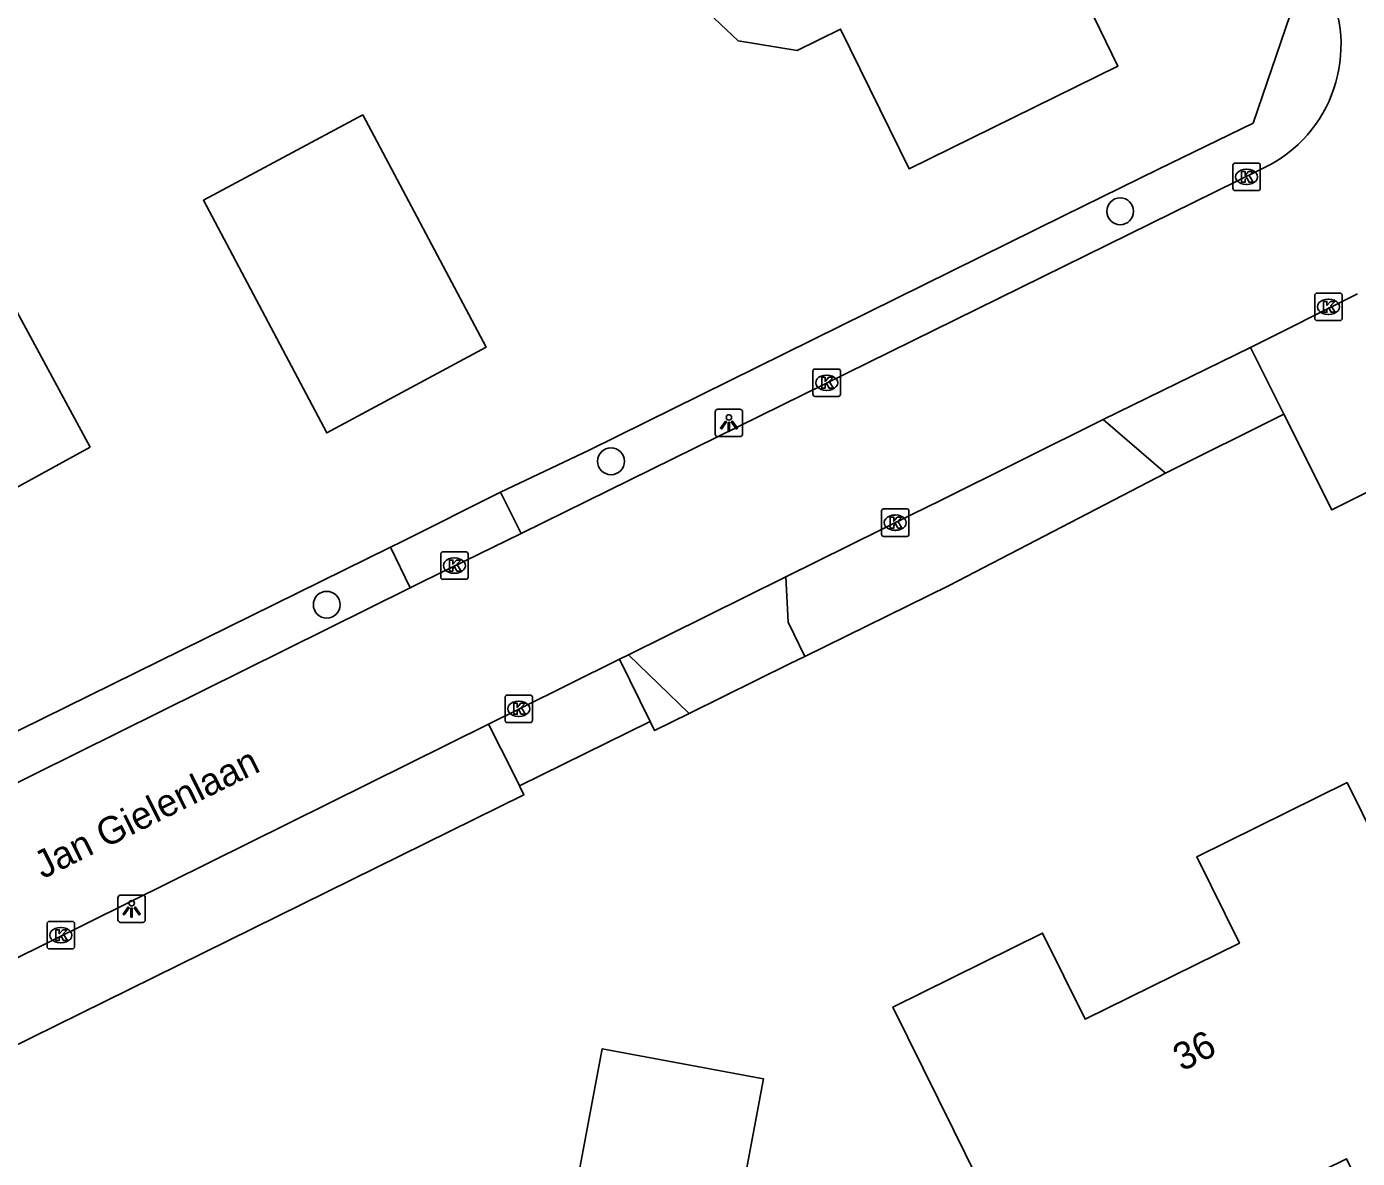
# Model space of a CAD drawing. Extents: x 157321 to 158827, y 386650 to 388532.
# Drawn here: x 158118.52 to 158167.08, y 386921.44 to 386962.73 of the extents above; entities that cross this region are included whole.
import ezdxf

# ---------------------------------------------------------------- set-up
doc = ezdxf.new("R2010")
doc.units = 0
for name, color, linetype in [('IMGEO_Boom', 7, 'Continuous'), ('IMGEO_Groenvoorziening', 7, 'Continuous'), ('IMGEO_Hek', 7, 'Continuous'), ('IMGEO_Kolk', 7, 'Continuous'), ('IMGEO_Lichtpunt', 7, 'Continuous'), ('IMGEO_Openbare_ruimte_label', 7, 'Continuous'), ('IMGEO_Pand', 7, 'Continuous'), ('IMGEO_Pand_nummerreeks', 7, 'Continuous'), ('IMGEO_Parkeervlak_open', 7, 'Continuous'), ('IMGEO_Rijbaan_lokaal_gesloten', 7, 'Continuous'), ('IMGEO_Voetpad_open', 7, 'Continuous')]:
    doc.layers.add(name, color=color, linetype=linetype)

msp = doc.modelspace()

# ---------------------------------------------------------------- linework, layer by layer
at = {"layer": 'IMGEO_Boom'}
for centre in [(158158.423, 386955.995), (158139.844, 386946.875), (158129.472, 386941.641)]:
    msp.add_circle(centre, 0.489, dxfattribs=at)
at = {"layer": 'IMGEO_Groenvoorziening'}
for points in [[(158135.813, 386945.745), (158139.045, 386947.279), (158156.355, 386955.836), (158159.825, 386957.53), (158163.272, 386959.212), (158164.626, 386963.163), (158164.136, 386964.069)], [(158160.082, 386946.44), (158152.178, 386942.347), (158146.922, 386939.758)], [(158115.722, 386935.829), (158131.799, 386943.741)], [(158142.697, 386937.675), (158141.432, 386937.052), (158141.27, 386937.38)], [(158136.5, 386935.036), (158136.662, 386934.702), (158105.187, 386919.192)]]:
    msp.add_lwpolyline(points, dxfattribs=at)
at = {"layer": 'IMGEO_Hek'}
for points in [[(158135.813, 386945.745), (158139.045, 386947.279)], [(158115.722, 386935.829), (158131.799, 386943.741)]]:
    msp.add_lwpolyline(points, dxfattribs=at)
at = {"layer": 'IMGEO_Kolk'}
for p, q in [((158162.534, 386956.827), (158162.534, 386957.679)), ((158162.609, 386957.753), (158163.461, 386957.753)), ((158163.022, 386957.533), (158163.047, 386957.533)), ((158163.535, 386957.679), (158163.535, 386956.827)), ((158163.045, 386956.973), (158163.02, 386956.973)), ((158163.461, 386956.753), (158162.609, 386956.753)), ((158165.523, 386952.084), (158165.523, 386952.936)), ((158165.598, 386953.01), (158166.45, 386953.01)), ((158166.011, 386952.79), (158166.036, 386952.79)), ((158166.524, 386952.936), (158166.524, 386952.084)), ((158166.034, 386952.23), (158166.009, 386952.23)), ((158166.45, 386952.01), (158165.598, 386952.01)), ((158147.214, 386949.314), (158147.214, 386950.166)), ((158147.289, 386950.24), (158148.141, 386950.24)), ((158148.215, 386950.166), (158148.215, 386949.314)), ((158147.702, 386950.02), (158147.727, 386950.02)), ((158148.141, 386949.24), (158147.289, 386949.24)), ((158147.725, 386949.46), (158147.7, 386949.46)), ((158149.714, 386944.21), (158149.714, 386945.062)), ((158149.789, 386945.136), (158150.641, 386945.136)), ((158150.202, 386944.916), (158150.227, 386944.916)), ((158150.715, 386945.062), (158150.715, 386944.21)), ((158150.225, 386944.356), (158150.2, 386944.356)), ((158150.641, 386944.136), (158149.789, 386944.136)), ((158133.63, 386942.643), (158133.63, 386943.495)), ((158133.705, 386943.569), (158134.557, 386943.569)), ((158134.118, 386943.349), (158134.143, 386943.349)), ((158134.631, 386943.495), (158134.631, 386942.643)), ((158134.557, 386942.569), (158133.705, 386942.569)), ((158134.141, 386942.789), (158134.116, 386942.789)), ((158135.978, 386937.419), (158135.978, 386938.271)), ((158136.053, 386938.345), (158136.905, 386938.345)), ((158136.466, 386938.125), (158136.491, 386938.125)), ((158136.979, 386938.271), (158136.979, 386937.419)), ((158136.489, 386937.565), (158136.464, 386937.565)), ((158136.905, 386937.345), (158136.053, 386937.345)), ((158119.268, 386929.161), (158119.268, 386930.013)), ((158119.343, 386930.087), (158120.195, 386930.087)), ((158119.756, 386929.867), (158119.781, 386929.867)), ((158120.269, 386930.013), (158120.269, 386929.161)), ((158119.779, 386929.307), (158119.754, 386929.307)), ((158120.195, 386929.087), (158119.343, 386929.087))]:
    msp.add_line(p, q, dxfattribs=at)
for points in [[(158162.534, 386956.827), (158162.534, 386957.679)], [(158162.609, 386957.753), (158163.461, 386957.753)], [(158162.855, 386957.453), (158162.978, 386957.453), (158162.978, 386957.302), (158163.108, 386957.453), (158163.272, 386957.453), (158163.126, 386957.302), (158163.279, 386957.053), (158163.127, 386957.053), (158163.042, 386957.217), (158162.978, 386957.15), (158162.978, 386957.053), (158162.855, 386957.053), (158162.855, 386957.453)], [(158163.535, 386957.679), (158163.535, 386956.827)], [(158163.461, 386956.753), (158162.609, 386956.753)], [(158165.523, 386952.084), (158165.523, 386952.936)], [(158165.598, 386953.01), (158166.45, 386953.01)], [(158165.844, 386952.71), (158165.967, 386952.71), (158165.967, 386952.559), (158166.097, 386952.71), (158166.261, 386952.71), (158166.115, 386952.559), (158166.268, 386952.31), (158166.116, 386952.31), (158166.031, 386952.474), (158165.967, 386952.407), (158165.967, 386952.31), (158165.844, 386952.31), (158165.844, 386952.71)], [(158166.524, 386952.936), (158166.524, 386952.084)], [(158166.45, 386952.01), (158165.598, 386952.01)], [(158147.214, 386949.314), (158147.214, 386950.166)], [(158147.289, 386950.24), (158148.141, 386950.24)], [(158148.215, 386950.166), (158148.215, 386949.314)], [(158147.535, 386949.94), (158147.658, 386949.94), (158147.658, 386949.789), (158147.788, 386949.94), (158147.952, 386949.94), (158147.806, 386949.789), (158147.959, 386949.54), (158147.807, 386949.54), (158147.722, 386949.704), (158147.658, 386949.637), (158147.658, 386949.54), (158147.535, 386949.54), (158147.535, 386949.94)], [(158148.141, 386949.24), (158147.289, 386949.24)], [(158149.714, 386944.21), (158149.714, 386945.062)], [(158149.789, 386945.136), (158150.641, 386945.136)], [(158150.035, 386944.836), (158150.158, 386944.836), (158150.158, 386944.685), (158150.288, 386944.836), (158150.452, 386944.836), (158150.306, 386944.685), (158150.459, 386944.436), (158150.307, 386944.436), (158150.222, 386944.6), (158150.158, 386944.533), (158150.158, 386944.436), (158150.035, 386944.436), (158150.035, 386944.836)], [(158150.715, 386945.062), (158150.715, 386944.21)], [(158150.641, 386944.136), (158149.789, 386944.136)], [(158133.63, 386942.643), (158133.63, 386943.495)], [(158133.705, 386943.569), (158134.557, 386943.569)], [(158134.631, 386943.495), (158134.631, 386942.643)], [(158133.951, 386943.269), (158134.074, 386943.269), (158134.074, 386943.118), (158134.204, 386943.269), (158134.368, 386943.269), (158134.222, 386943.118), (158134.375, 386942.869), (158134.223, 386942.869), (158134.138, 386943.033), (158134.074, 386942.966), (158134.074, 386942.869), (158133.951, 386942.869), (158133.951, 386943.269)], [(158134.557, 386942.569), (158133.705, 386942.569)], [(158135.978, 386937.419), (158135.978, 386938.271)], [(158136.053, 386938.345), (158136.905, 386938.345)], [(158136.299, 386938.045), (158136.422, 386938.045), (158136.422, 386937.894), (158136.552, 386938.045), (158136.716, 386938.045), (158136.57, 386937.894), (158136.723, 386937.645), (158136.571, 386937.645), (158136.486, 386937.809), (158136.422, 386937.742), (158136.422, 386937.645), (158136.299, 386937.645), (158136.299, 386938.045)], [(158136.979, 386938.271), (158136.979, 386937.419)], [(158136.905, 386937.345), (158136.053, 386937.345)], [(158119.268, 386929.161), (158119.268, 386930.013)], [(158119.343, 386930.087), (158120.195, 386930.087)], [(158119.589, 386929.787), (158119.712, 386929.787), (158119.712, 386929.636), (158119.842, 386929.787), (158120.006, 386929.787), (158119.86, 386929.636), (158120.013, 386929.387), (158119.861, 386929.387), (158119.776, 386929.551), (158119.712, 386929.484), (158119.712, 386929.387), (158119.589, 386929.387), (158119.589, 386929.787)], [(158120.269, 386930.013), (158120.269, 386929.161)], [(158120.195, 386929.087), (158119.343, 386929.087)]]:
    msp.add_lwpolyline(points, dxfattribs=at)
for centre, start, end in [((158162.611, 386957.677), 91.552, 178.448), ((158162.611, 386957.677), 91.552, 178.448), ((158163.459, 386957.677), 1.552, 88.448), ((158163.459, 386957.677), 1.552, 88.448), ((158162.611, 386956.829), 181.552, 268.448), ((158162.611, 386956.829), 181.552, 268.448), ((158163.459, 386956.829), 271.552, 358.448), ((158163.459, 386956.829), 271.552, 358.448), ((158165.6, 386952.934), 91.552, 178.448), ((158165.6, 386952.934), 91.552, 178.448), ((158166.448, 386952.934), 1.552, 88.448), ((158166.448, 386952.934), 1.552, 88.448), ((158165.6, 386952.086), 181.552, 268.448), ((158165.6, 386952.086), 181.552, 268.448), ((158166.448, 386952.086), 271.552, 358.448), ((158166.448, 386952.086), 271.552, 358.448), ((158147.291, 386950.164), 91.552, 178.448), ((158147.291, 386950.164), 91.552, 178.448), ((158148.139, 386950.164), 1.552, 88.448), ((158148.139, 386950.164), 1.552, 88.448), ((158147.291, 386949.316), 181.552, 268.448), ((158147.291, 386949.316), 181.552, 268.448), ((158148.139, 386949.316), 271.552, 358.448), ((158148.139, 386949.316), 271.552, 358.448), ((158149.791, 386945.06), 91.552, 178.448), ((158149.791, 386945.06), 91.552, 178.448), ((158150.639, 386945.06), 1.552, 88.448), ((158150.639, 386945.06), 1.552, 88.448), ((158149.791, 386944.212), 181.552, 268.448), ((158149.791, 386944.212), 181.552, 268.448), ((158150.639, 386944.212), 271.552, 358.448), ((158150.639, 386944.212), 271.552, 358.448), ((158133.707, 386943.493), 91.552, 178.448), ((158133.707, 386943.493), 91.552, 178.448), ((158134.555, 386943.493), 1.552, 88.448), ((158134.555, 386943.493), 1.552, 88.448), ((158133.707, 386942.645), 181.552, 268.448), ((158133.707, 386942.645), 181.552, 268.448), ((158134.555, 386942.645), 271.552, 358.448), ((158134.555, 386942.645), 271.552, 358.448), ((158136.055, 386938.269), 91.552, 178.448), ((158136.055, 386938.269), 91.552, 178.448), ((158136.903, 386938.269), 1.552, 88.448), ((158136.903, 386938.269), 1.552, 88.448), ((158136.055, 386937.421), 181.552, 268.448), ((158136.055, 386937.421), 181.552, 268.448), ((158136.903, 386937.421), 271.552, 358.448), ((158136.903, 386937.421), 271.552, 358.448), ((158119.345, 386930.011), 91.552, 178.448), ((158119.345, 386930.011), 91.552, 178.448), ((158120.193, 386930.011), 1.552, 88.448), ((158120.193, 386930.011), 1.552, 88.448), ((158119.345, 386929.163), 181.552, 268.448), ((158119.345, 386929.163), 181.552, 268.448), ((158120.193, 386929.163), 271.552, 358.448), ((158120.193, 386929.163), 271.552, 358.448)]:
    msp.add_arc(centre, 0.0765, start, end, dxfattribs=at)
for centre, major_axis, ratio, start_param, end_param in [((158163.021, 386957.253), (-0.387, 0.002), 0.722429, 4.712389, 7.853982), ((158163.046, 386957.253), (-0.39, 0.002), 0.717154, 1.570796, 4.712389), ((158166.01, 386952.51), (-0.387, 0.002), 0.722429, 4.712389, 7.853982), ((158166.035, 386952.51), (-0.39, 0.002), 0.717154, 1.570796, 4.712389), ((158147.701, 386949.74), (-0.387, 0.002), 0.722429, 4.712389, 7.853982), ((158147.726, 386949.74), (-0.39, 0.002), 0.717154, 1.570796, 4.712389), ((158150.201, 386944.636), (-0.387, 0.002), 0.722429, 4.712389, 7.853982), ((158150.226, 386944.636), (-0.39, 0.002), 0.717154, 1.570796, 4.712389), ((158134.117, 386943.069), (-0.387, 0.002), 0.722429, 4.712389, 7.853982), ((158134.142, 386943.069), (-0.39, 0.002), 0.717154, 1.570796, 4.712389), ((158136.465, 386937.845), (-0.387, 0.002), 0.722429, 4.712389, 7.853982), ((158136.49, 386937.845), (-0.39, 0.002), 0.717154, 1.570796, 4.712389), ((158119.755, 386929.587), (-0.387, 0.002), 0.722429, 4.712389, 7.853982), ((158119.78, 386929.587), (-0.39, 0.002), 0.717154, 1.570796, 4.712389)]:
    msp.add_ellipse(centre, major_axis=major_axis, ratio=ratio, start_param=start_param, end_param=end_param, dxfattribs=at)
at = {"layer": 'IMGEO_Lichtpunt'}
for p, q in [((158144.549, 386948.772), (158143.741, 386948.772)), ((158144.549, 386948.772), (158143.741, 386948.772)), ((158143.647, 386948.677), (158143.647, 386947.87)), ((158143.647, 386948.677), (158143.647, 386947.87)), ((158144.643, 386947.87), (158144.643, 386948.677)), ((158144.643, 386947.87), (158144.643, 386948.677)), ((158143.741, 386947.776), (158144.549, 386947.776)), ((158143.741, 386947.776), (158144.549, 386947.776)), ((158121.853, 386930.954), (158121.853, 386930.147)), ((158121.853, 386930.954), (158121.853, 386930.147)), ((158122.755, 386931.049), (158121.947, 386931.049)), ((158122.755, 386931.049), (158121.947, 386931.049)), ((158122.849, 386930.147), (158122.849, 386930.954)), ((158122.849, 386930.147), (158122.849, 386930.954)), ((158121.947, 386930.053), (158122.755, 386930.053)), ((158121.947, 386930.053), (158122.755, 386930.053))]:
    msp.add_line(p, q, dxfattribs=at)
for points in [[(158144.021, 386948.341), (158144.06, 386948.313), (158143.872, 386948.051), (158143.834, 386948.078), (158144.021, 386948.341)], [(158144.123, 386948.293), (158144.17, 386948.293), (158144.17, 386947.971), (158144.123, 386947.971), (158144.123, 386948.293)], [(158144.233, 386948.313), (158144.271, 386948.34), (158144.458, 386948.078), (158144.419, 386948.05), (158144.233, 386948.313)], [(158122.227, 386930.618), (158122.266, 386930.59), (158122.078, 386930.328), (158122.04, 386930.355), (158122.227, 386930.618)], [(158122.329, 386930.57), (158122.376, 386930.57), (158122.376, 386930.248), (158122.329, 386930.248), (158122.329, 386930.57)], [(158122.439, 386930.59), (158122.477, 386930.617), (158122.664, 386930.355), (158122.625, 386930.327), (158122.439, 386930.59)]]:
    msp.add_lwpolyline(points, dxfattribs=at)
for centre in [(158144.146, 386948.475), (158122.352, 386930.752)]:
    msp.add_circle(centre, 0.0994, dxfattribs=at)
for centre, start, end in [((158143.741, 386948.677), 90, 180), ((158143.741, 386948.677), 90, 180), ((158144.549, 386948.677), 0, 90), ((158144.549, 386948.677), 0, 90), ((158143.741, 386947.87), 180, 270), ((158143.741, 386947.87), 180, 270), ((158144.549, 386947.87), 270, 0), ((158144.549, 386947.87), 270, 360), ((158121.947, 386930.954), 90, 180), ((158121.947, 386930.954), 90, 180), ((158122.755, 386930.954), 0, 90), ((158122.755, 386930.954), 0, 90), ((158121.947, 386930.147), 180, 270), ((158121.947, 386930.147), 180, 270), ((158122.755, 386930.147), 270, 0), ((158122.755, 386930.147), 270, 360)]:
    msp.add_arc(centre, 0.0946, start, end, dxfattribs=at)
at = {"layer": 'IMGEO_Pand'}
for points in [[(158153.321, 386979.426), (158155.075, 386975.843), (158153.743, 386975.163), (158155.428, 386971.741), (158157.494, 386967.546), (158155.737, 386966.651), (158158.334, 386961.287), (158150.728, 386957.544), (158148.22, 386962.641), (158146.64, 386961.863), (158144.484, 386962.212), (158142.55, 386964.051), (158142.264, 386966.144), (158143.152, 386968.173), (158145.04, 386969.102), (158142.621, 386974.018), (158142.568, 386974.126), (158144.683, 386975.169), (158153.321, 386979.426)], [(158120.844, 386947.396), (158115.812, 386944.647), (158116.083, 386944.148), (158115.194, 386943.687), (158114.922, 386944.151), (158112.164, 386942.666), (158111.643, 386943.617), (158110.986, 386943.286), (158109.327, 386946.365), (158109.985, 386946.722), (158109.445, 386947.732), (158109.808, 386948.196), (158109.097, 386949.529), (158108.507, 386949.455), (158107.941, 386950.496), (158106.054, 386949.467), (158102.657, 386955.715), (158113.227, 386961.449), (158120.844, 386947.396)], [(158130.79, 386959.517), (158135.291, 386951.041), (158129.477, 386947.913), (158124.972, 386956.399), (158130.79, 386959.517)], [(158166.701, 386935.16), (158168.914, 386930.677), (158175.552, 386917.23), (158170.084, 386914.53), (158166.676, 386921.431), (158161.029, 386918.642), (158164.438, 386911.74), (158158.97, 386909.04), (158152.342, 386922.479), (158150.131, 386926.963), (158155.589, 386929.663), (158157.145, 386926.517), (158162.773, 386929.301), (158161.217, 386932.447), (158166.701, 386935.16)], [(158132.084, 386904.591), (158132.633, 386907.581), (158131.325, 386909.469), (158125.417, 386910.57), (158126.513, 386916.46), (158132.413, 386915.392), (158138.417, 386919.547), (158139.526, 386925.444), (158145.409, 386924.342), (158144.304, 386918.445), (158145.628, 386916.498), (158151.535, 386915.448)]]:
    msp.add_lwpolyline(points, dxfattribs=at)
at = {"layer": 'IMGEO_Parkeervlak_open'}
msp.add_lwpolyline([(158172.633, 386970.001), (158181.572, 386970.234), (158188.501, 386956.252), (158166.14, 386945.101), (158164.393, 386948.592)], dxfattribs=at)
at = {"layer": 'IMGEO_Rijbaan_lokaal_gesloten'}
for points in [[(158136.568, 386944.239), (158163.49, 386957.499)], [(158163.172, 386951.023), (158167.078, 386952.986)], [(158163.172, 386951.023), (158157.798, 386948.394)], [(158157.798, 386948.394), (158151.837, 386945.438), (158150.871, 386944.963), (158146.217, 386942.657)], [(158132.518, 386942.259), (158132.955, 386942.475), (158136.568, 386944.239)], [(158146.217, 386942.657), (158140.483, 386939.817)], [(158115.801, 386933.983), (158132.518, 386942.259)], [(158140.15, 386939.652), (158136.478, 386937.833), (158135.377, 386937.287)], [(158140.483, 386939.817), (158140.15, 386939.652)], [(158135.377, 386937.287), (158100.401, 386919.961)]]:
    msp.add_lwpolyline(points, dxfattribs=at)
msp.add_arc((158161.515, 386962.056), 4.967, 293.4345, 23.6911, dxfattribs=at)
at = {"layer": 'IMGEO_Voetpad_open'}
for points in [[(158164.393, 386948.592), (158163.172, 386951.023)], [(158160.082, 386946.44), (158157.798, 386948.394)], [(158164.393, 386948.592), (158160.082, 386946.44)], [(158131.799, 386943.741), (158132.201, 386943.939), (158135.813, 386945.745)], [(158136.568, 386944.239), (158135.813, 386945.745)], [(158132.518, 386942.259), (158131.799, 386943.741)], [(158146.217, 386942.657), (158146.305, 386941.005), (158146.922, 386939.758)], [(158141.27, 386937.38), (158140.15, 386939.652)], [(158140.483, 386939.817), (158142.697, 386937.675)], [(158146.922, 386939.758), (158146.385, 386939.493), (158142.697, 386937.675)], [(158135.377, 386937.287), (158136.272, 386935.505), (158136.5, 386935.036)], [(158141.27, 386937.38), (158136.5, 386935.036)]]:
    msp.add_lwpolyline(points, dxfattribs=at)

# ---------------------------------------------------------------- texts
at = {"layer": 'IMGEO_Openbare_ruimte_label'}
msp.add_text('Jan Gielenlaan', height=1, rotation=26.3601, dxfattribs=at).set_placement((158119.111, 386931.626))
at = {"layer": 'IMGEO_Pand_nummerreeks'}
msp.add_text('36', height=1, rotation=26.3217, dxfattribs=at).set_placement((158160.674, 386924.603))

doc.saveas('drawing.dxf')
